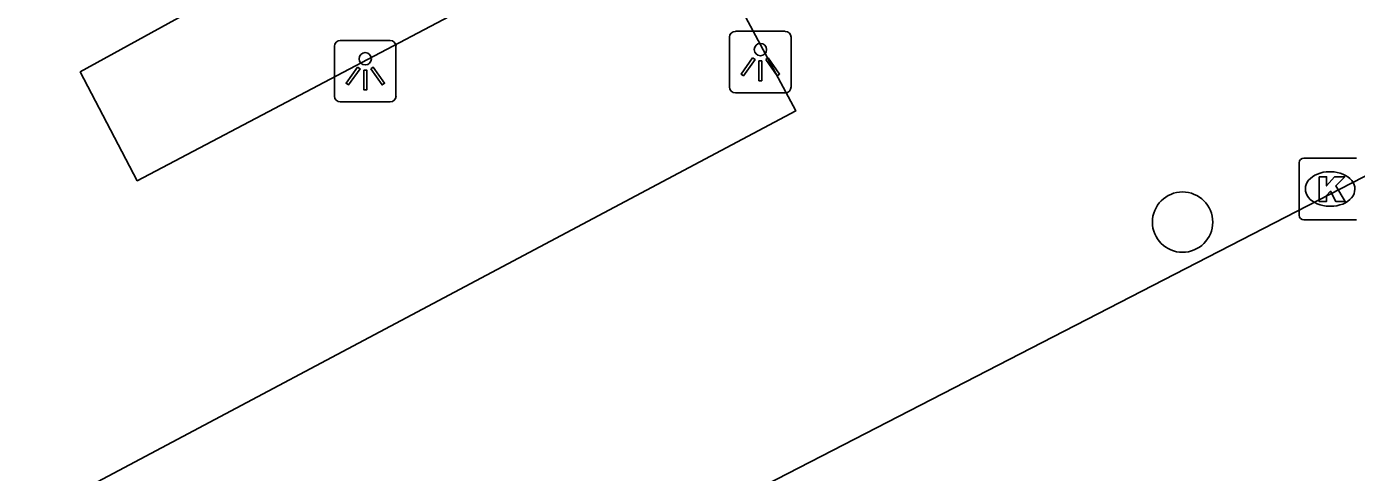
# Model space of a CAD drawing. Extents: x 162880 to 165536, y 384011 to 385179.
# Drawn here: x 163073.26 to 163094.81, y 384118.44 to 384125.67 of the extents above; entities that cross this region are included whole.
import ezdxf

# ---------------------------------------------------------------- set-up
doc = ezdxf.new("R2010")
doc.units = 0
for name, color, linetype in [('IMGEO_Boom', 7, 'Continuous'), ('IMGEO_Kolk', 7, 'Continuous'), ('IMGEO_Lichtpunt', 7, 'Continuous'), ('IMGEO_Rijbaan_lokaal_open', 7, 'Continuous')]:
    doc.layers.add(name, color=color, linetype=linetype)

msp = doc.modelspace()

# ---------------------------------------------------------------- linework, layer by layer
at = {"layer": 'IMGEO_Boom'}
msp.add_circle((163091.991, 384122.499), 0.489, dxfattribs=at)
at = {"layer": 'IMGEO_Kolk'}
for p, q in [((163093.882, 384122.61), (163093.882, 384123.462)), ((163093.957, 384123.536), (163094.809, 384123.536)), ((163094.37, 384123.316), (163094.395, 384123.316)), ((163094.393, 384122.756), (163094.368, 384122.756)), ((163094.809, 384122.536), (163093.957, 384122.536))]:
    msp.add_line(p, q, dxfattribs=at)
for points in [[(163093.882, 384122.61), (163093.882, 384123.462)], [(163093.957, 384123.536), (163094.809, 384123.536)], [(163094.203, 384123.236), (163094.326, 384123.236), (163094.326, 384123.085), (163094.456, 384123.236), (163094.62, 384123.236), (163094.474, 384123.085), (163094.627, 384122.836), (163094.475, 384122.836), (163094.39, 384123), (163094.326, 384122.933), (163094.326, 384122.836), (163094.203, 384122.836), (163094.203, 384123.236)], [(163094.809, 384122.536), (163093.957, 384122.536)]]:
    msp.add_lwpolyline(points, dxfattribs=at)
for centre, start, end in [((163093.959, 384123.46), 91.552, 178.448), ((163093.959, 384123.46), 91.552, 178.448), ((163093.959, 384122.612), 181.552, 268.448), ((163093.959, 384122.612), 181.552, 268.448)]:
    msp.add_arc(centre, 0.0765, start, end, dxfattribs=at)
for centre, major_axis, ratio, start_param, end_param in [((163094.369, 384123.036), (-0.387, 0.002), 0.722429, 4.712389, 7.853982), ((163094.394, 384123.036), (-0.39, 0.002), 0.717154, 1.570796, 4.712389)]:
    msp.add_ellipse(centre, major_axis=major_axis, ratio=ratio, start_param=start_param, end_param=end_param, dxfattribs=at)
at = {"layer": 'IMGEO_Lichtpunt'}
for p, q in [((163085.551, 384125.592), (163084.743, 384125.592)), ((163085.551, 384125.592), (163084.743, 384125.592)), ((163078.246, 384125.349), (163078.246, 384124.542)), ((163078.246, 384125.349), (163078.246, 384124.542)), ((163079.148, 384125.444), (163078.34, 384125.444)), ((163079.148, 384125.444), (163078.34, 384125.444)), ((163079.242, 384124.542), (163079.242, 384125.349)), ((163079.242, 384124.542), (163079.242, 384125.349)), ((163084.649, 384125.497), (163084.649, 384124.69)), ((163084.649, 384125.497), (163084.649, 384124.69)), ((163085.645, 384124.69), (163085.645, 384125.497)), ((163085.645, 384124.69), (163085.645, 384125.497)), ((163084.743, 384124.596), (163085.551, 384124.596)), ((163084.743, 384124.596), (163085.551, 384124.596)), ((163078.34, 384124.448), (163079.148, 384124.448)), ((163078.34, 384124.448), (163079.148, 384124.448))]:
    msp.add_line(p, q, dxfattribs=at)
for points in [[(163085.023, 384125.161), (163085.062, 384125.133), (163084.874, 384124.871), (163084.836, 384124.898), (163085.023, 384125.161)], [(163085.235, 384125.133), (163085.273, 384125.16), (163085.46, 384124.898), (163085.421, 384124.87), (163085.235, 384125.133)], [(163078.62, 384125.013), (163078.659, 384124.985), (163078.471, 384124.723), (163078.433, 384124.75), (163078.62, 384125.013)], [(163078.722, 384124.965), (163078.769, 384124.965), (163078.769, 384124.643), (163078.722, 384124.643), (163078.722, 384124.965)], [(163078.832, 384124.985), (163078.87, 384125.012), (163079.057, 384124.75), (163079.018, 384124.722), (163078.832, 384124.985)], [(163085.125, 384125.113), (163085.172, 384125.113), (163085.172, 384124.791), (163085.125, 384124.791), (163085.125, 384125.113)]]:
    msp.add_lwpolyline(points, dxfattribs=at)
for centre in [(163085.148, 384125.295), (163078.745, 384125.147)]:
    msp.add_circle(centre, 0.0994, dxfattribs=at)
for centre, start, end in [((163084.743, 384125.497), 90, 180), ((163084.743, 384125.497), 90, 180), ((163085.551, 384125.497), 0, 90), ((163085.551, 384125.497), 0, 90), ((163078.34, 384125.349), 90, 180), ((163078.34, 384125.349), 90, 180), ((163079.148, 384125.349), 0, 90), ((163079.148, 384125.349), 0, 90), ((163078.34, 384124.542), 180, 270), ((163078.34, 384124.542), 180, 270), ((163079.148, 384124.542), 270, 0), ((163079.148, 384124.542), 270, 360), ((163084.743, 384124.69), 180, 270), ((163084.743, 384124.69), 180, 270), ((163085.551, 384124.69), 270, 0), ((163085.551, 384124.69), 270, 360)]:
    msp.add_arc(centre, 0.0946, start, end, dxfattribs=at)
at = {"layer": 'IMGEO_Rijbaan_lokaal_open'}
for points in [[(163083.846, 384127.811), (163085.723, 384124.303), (163069.383, 384115.626), (163064.419, 384125.025), (163037.943, 384111.038), (163028.579, 384128.68), (163055.056, 384142.674), (163051.325, 384149.746), (163023.084, 384134.835), (163008.947, 384127.352), (163006.143, 384132.639), (162979.608, 384118.518), (162978.67, 384120.283)], [(163083.846, 384127.811), (163075.048, 384123.169), (163074.124, 384124.934), (163075.824, 384125.871), (163074.003, 384129.358), (163072.243, 384128.47), (163071.298, 384130.178), (163073.005, 384131.111), (163071.182, 384134.632), (163069.441, 384133.73), (163068.486, 384135.503), (163075.538, 384139.215), (163076.458, 384137.481), (163074.717, 384136.564), (163076.597, 384133.011), (163078.334, 384133.947), (163079.261, 384132.185), (163077.526, 384131.227), (163079.384, 384127.734), (163082.929, 384129.591)], [(163073.953, 384112.428), (163097.961, 384124.794)]]:
    msp.add_lwpolyline(points, dxfattribs=at)

doc.saveas('drawing.dxf')
